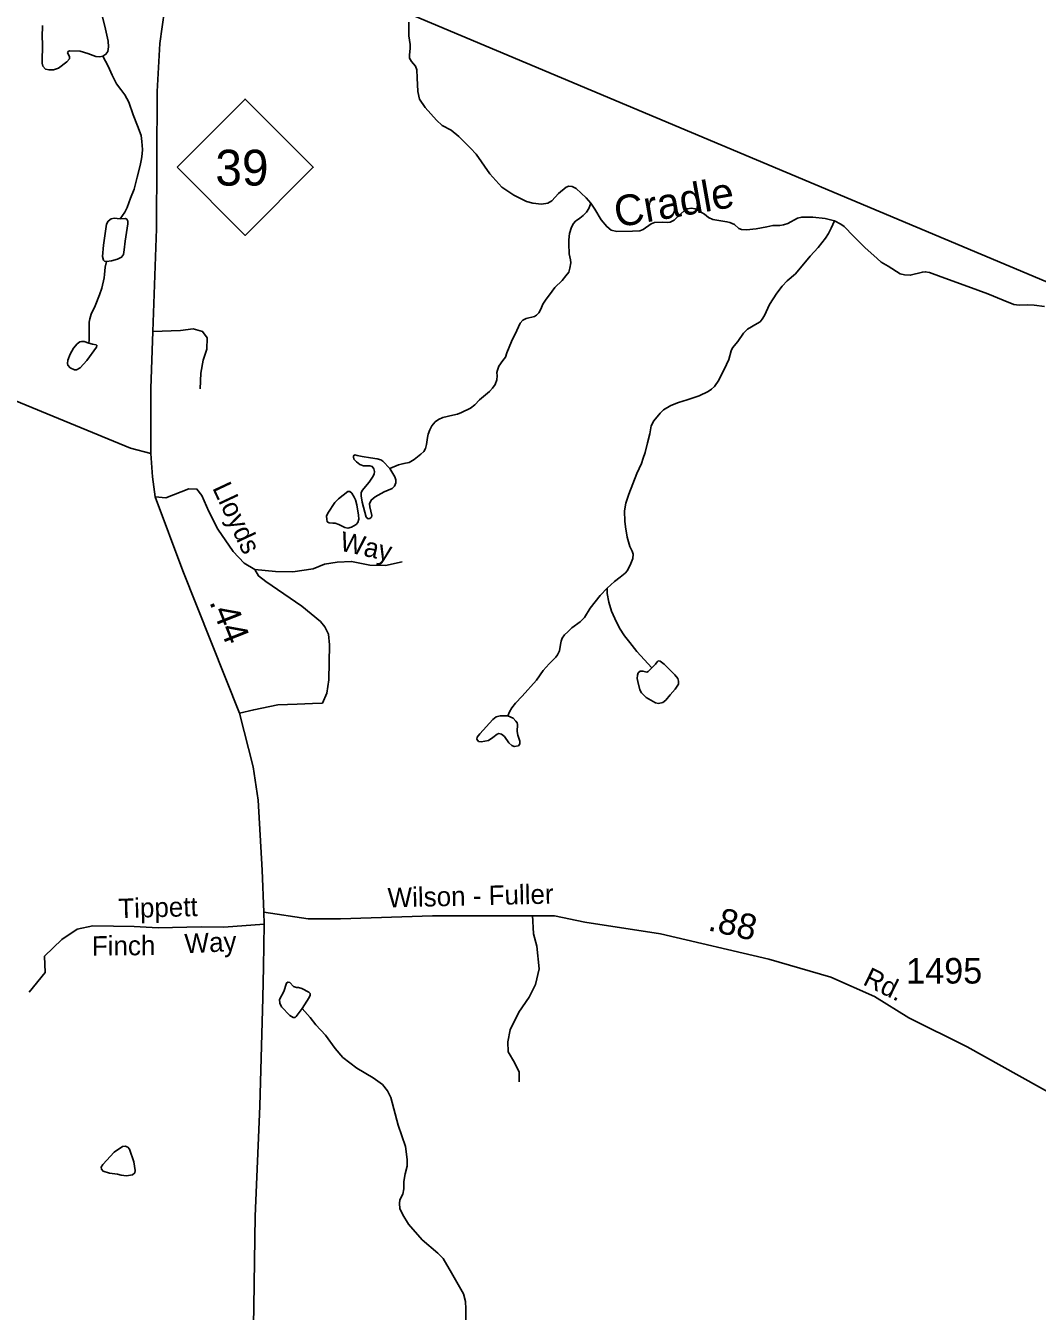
# Model space of a CAD drawing. Extents: x 2126262 to 2293712, y 749403 to 919119.
# Drawn here: x 2206540 to 2211487, y 889580 to 895865 of the extents above; entities that cross this region are included whole.
import ezdxf

# ---------------------------------------------------------------- set-up
doc = ezdxf.new("R2010")
doc.units = 0
for name, color, linetype in [('Exist Hydrographic Creek Single Shore', 7, 'Continuous'), ('Exist Hydrographic Creek Single Shore Label', 7, 'Continuous'), ('Exist Hydrographic Misc Water Feature', 7, 'Continuous'), ('Exist Road Non-System Type 51', 7, 'Continuous'), ('Exist Road Non-System Type 51 Label', 7, 'Continuous'), ('Exist Road Primary NC Attributed', 7, 'Continuous'), ('Exist Road Primary NC Service Mileage Hundredths English Label', 7, 'Continuous'), ('Exist Road Primary NC Shield CELL', 7, 'Continuous'), ('Exist Road Primary NC Shield Number Label', 7, 'Continuous'), ('Exist Road Secondary Mileage Hundredths English Label', 7, 'Continuous'), ('Exist Road Secondary Type 51 Attributed', 7, 'Continuous'), ('Exist Road Secondary Type 51 Label', 7, 'Continuous'), ('Exist Road Secondary Type 51 Number Label', 7, 'Continuous'), ('Exist Utilities Electrical Transmission Line', 7, 'Continuous')]:
    doc.layers.add(name, color=color, linetype=linetype)

msp = doc.modelspace()

# ---------------------------------------------------------------- linework, layer by layer
at = {"layer": 'Exist Hydrographic Creek Single Shore'}
for points in [[(2209303.3, 894996.8), (2209281.2, 895022.5), (2209232, 895069), (2209213, 895078.8), (2209196.1, 895079.5), (2209184.1, 895074.6), (2209146.4, 895044.3), (2209113.3, 895008.4), (2209094.3, 894997.9), (2209062.7, 894992.9), (2209019.8, 894996.5), (2208989.5, 895005.6), (2208928.3, 895036.6), (2208869.2, 895076), (2208809.6, 895140.4), (2208743.5, 895236.1), (2208715.4, 895265.4), (2208658.4, 895323.1), (2208621.1, 895353.4), (2208576.7, 895377.3), (2208549.3, 895402.7), (2208493.3, 895465.1), (2208465.9, 895505.3), (2208458.1, 895543.3), (2208454.6, 895609.5), (2208453.9, 895648.9), (2208446.2, 895667.2), (2208426.5, 895689.7), (2208417.3, 895706.1), (2208416.6, 895723), (2208420.1, 895753.2), (2208420.1, 895772.2), (2208413.8, 895814.5), (2208413.8, 895882.8)], [(2210496.5, 894910.1), (2210449.5, 894922.4), (2210389.6, 894928.7), (2210335.5, 894929.5), (2210315.1, 894923.8), (2210267.2, 894897.8), (2210246.8, 894891.4), (2210228.5, 894888.6), (2210193.8, 894887.2), (2210165, 894881.6), (2210112.2, 894871), (2210065.8, 894867.5), (2210041.4, 894868.9), (2210027.4, 894873.1), (2210006.2, 894892.1), (2209984.4, 894903.4), (2209969.7, 894906.2), (2209900.7, 894917.5), (2209879.6, 894926.6), (2209859.9, 894943.5), (2209814.9, 894968.9), (2209795.9, 894973.1), (2209774.7, 894969.6), (2209761.4, 894961.8), (2209743.1, 894942.8), (2209711.4, 894913.3), (2209691.7, 894904.1), (2209679.1, 894902.7), (2209653.7, 894904.8), (2209616.1, 894903.4), (2209599.3, 894895.7), (2209560.6, 894868.9), (2209543, 894862.6), (2209508.5, 894859.8), (2209431.8, 894858.3), (2209402.9, 894865.4), (2209382.1, 894882.7), (2209355.4, 894915.1), (2209323.7, 894967.2), (2209303.3, 894996.8)], [(2211523.2, 894491.3), (2211472.3, 894498.7), (2211437.8, 894500.8), (2211399.1, 894498), (2211373, 894501.5), (2211320.3, 894523.3), (2211245.7, 894554.3), (2211147.2, 894590.2), (2211017.7, 894636.7), (2210959.8, 894658.5), (2210939.4, 894662), (2210925.3, 894660.6), (2210866.2, 894645.1), (2210838.1, 894646.5), (2210816.3, 894652.2), (2210758.6, 894688.8), (2210723.4, 894708.5), (2210703.7, 894726.1), (2210643.9, 894780.3), (2210589.3, 894836.1), (2210543.6, 894882.6), (2210527.4, 894893.9), (2210496.5, 894910.1)], [(2208693.1, 889498.5), (2208692.1, 889592), (2208691.1, 889628.4), (2208681.3, 889664.8), (2208623.3, 889768), (2208582, 889837.2), (2208555.5, 889863.7), (2208479.8, 889929.6), (2208413, 890006.3), (2208384.4, 890050.6), (2208369.7, 890082.1), (2208367.7, 890106.7), (2208370.7, 890125.4), (2208385.4, 890152.9), (2208389.4, 890178.5), (2208390.3, 890213.9), (2208396.2, 890252.5), (2208406.1, 890288.9), (2208405.1, 890322.4), (2208397.2, 890385.3), (2208362.1, 890489.6), (2208325.8, 890624.9), (2208309.1, 890657.4), (2208284.5, 890687.8), (2208240.3, 890721.3), (2208159.6, 890768.5), (2208091.8, 890820.6), (2208053, 890864.4), (2208005.8, 890929.3), (2207958.6, 890979.5), (2207931.1, 891015.8), (2207892.8, 891060.1)]]:
    msp.add_lwpolyline(points, dxfattribs=at)
at = {"layer": 'Exist Hydrographic Misc Water Feature'}
for points in [[(2206917.5, 895715.1), (2206932.3, 895724.9), (2206942.1, 895739), (2206945, 895762.2), (2206943.5, 895789), (2206928.1, 895862.2), (2206902, 895964.3), (2206892.2, 895995.3), (2206886.6, 896001.6), (2206876, 896005.8), (2206848.6, 896006.5), (2206759.2, 896001.2)], [(2206622.7, 895865.7), (2206620.6, 895808), (2206622, 895777), (2206621.3, 895681.3), (2206624.1, 895667.2), (2206637.5, 895652.4), (2206654.4, 895648.2), (2206676.9, 895648.9), (2206700.8, 895657.3), (2206741.6, 895688.3), (2206754.3, 895703.1), (2206754.3, 895713.7), (2206745.1, 895731.3), (2206747.2, 895739), (2206754.3, 895741.8), (2206806.3, 895739.7), (2206844.3, 895729.1), (2206883.7, 895714.4), (2206903.4, 895713), (2206917.5, 895715.1)], [(2206917.5, 895715.1), (2206944, 895667.6), (2206963, 895622.6), (2206984.1, 895580.3), (2207006, 895552.2), (2207025.7, 895526.1), (2207045.4, 895490.9), (2207065.1, 895429.7), (2207086.9, 895375.8), (2207105.2, 895328.6), (2207108.7, 895298.3), (2207110.8, 895260.3), (2207110.1, 895237.8), (2207107.3, 895213.9), (2207099.5, 895181.2), (2207085.5, 895123.5), (2207071.4, 895066.4), (2207053.1, 895022.1), (2207036.2, 894975.2), (2207025, 894953.4), (2207003.1, 894921)], [(2209303.3, 894996.8), (2209293.5, 894971.4), (2209282.2, 894953.1), (2209266, 894936.2), (2209250.5, 894924.2), (2209229.4, 894908.8), (2209219.6, 894898.2), (2209209.7, 894879.9), (2209199.9, 894849.6), (2209197.1, 894817.7), (2209197.1, 894798.6), (2209197.8, 894749.4), (2209204.1, 894720.5), (2209205.5, 894705), (2209202, 894679.7), (2209195.7, 894659.2), (2209182.3, 894641.6), (2209164, 894619.8), (2209128.1, 894584.6), (2209115.1, 894567.4), (2209082, 894523.1), (2209070.1, 894504.1), (2209059.5, 894479.4), (2209049.7, 894460.4), (2209038.4, 894449.2), (2209027.8, 894443.5), (2208988.4, 894433.7), (2208971.6, 894425.2), (2208958.9, 894411.1), (2208942, 894375.2), (2208916.7, 894321), (2208892.7, 894265.9), (2208886.4, 894244.8), (2208874.5, 894227.2), (2208854.7, 894199.7), (2208847, 894180.7), (2208844.9, 894168.7), (2208845.6, 894153.3), (2208844.5, 894134.3), (2208836.7, 894110.3), (2208822.7, 894092.7), (2208807.9, 894077.2), (2208759.3, 894035.3), (2208737.5, 894011.4), (2208715.7, 893994.5), (2208672.1, 893973.4), (2208652.4, 893964.9), (2208629.2, 893960), (2208580.6, 893948.7), (2208559.5, 893938.9), (2208543.3, 893927.6), (2208526.4, 893908.6), (2208515.9, 893888.9), (2208508.8, 893868.5), (2208504.6, 893850.9), (2208501.1, 893817.8), (2208495.8, 893797.7), (2208488.1, 893783.6), (2208472.6, 893769.6), (2208440.2, 893744.2), (2208414.9, 893730.1), (2208389.6, 893723.8), (2208362.8, 893717.5), (2208321.3, 893700.6)], [(2206934.9, 894712.8), (2206925.7, 894714.2), (2206920.1, 894719.1), (2206915.9, 894736), (2206920.1, 894792.4), (2206935.6, 894895.2), (2206943.3, 894908.5), (2206958.1, 894919.8), (2206972.9, 894923.3), (2207003.1, 894921)], [(2207003.1, 894921), (2207029.2, 894921.9), (2207035.5, 894918.4), (2207040.4, 894909.9), (2207040.4, 894896.6), (2207026.4, 894810.7), (2207022.1, 894769.1), (2207017.9, 894745.9), (2207009.5, 894733.2), (2206989.1, 894724.1), (2206959.5, 894715.6), (2206934.9, 894712.8)], [(2210496.5, 894910.1), (2210479.6, 894875.6), (2210466.9, 894848.8), (2210451.4, 894826.3), (2210415.5, 894780.5), (2210376.1, 894738.3), (2210305.1, 894652.2), (2210265, 894617.7), (2210239.2, 894591.6), (2210213.2, 894557.8), (2210178, 894501.5), (2210152.7, 894448.7), (2210142.1, 894429.7), (2210131.6, 894417.5), (2210118.2, 894408.3), (2210071, 894380.8), (2210051.3, 894361.8), (2210022.5, 894321), (2209997.2, 894290.7), (2209990.1, 894275.9), (2209978.2, 894232.3), (2209967.3, 894208), (2209930, 894132), (2209908.9, 894100.3), (2209894.8, 894087.6), (2209877.2, 894077.1), (2209834.3, 894054.5), (2209775.2, 894036.2), (2209732.9, 894022.8), (2209695.7, 894007.4), (2209659.8, 893986.9), (2209643.6, 893970), (2209611.6, 893933.2), (2209599.6, 893907.9), (2209591.9, 893869.9), (2209580.6, 893825.5), (2209570.1, 893779), (2209559.5, 893750.9), (2209551.1, 893724.1), (2209529.2, 893675.1), (2209510.2, 893625.1), (2209489.8, 893574.5), (2209475.8, 893530.8), (2209472.2, 893512.5), (2209469.4, 893492.1), (2209470.8, 893442), (2209473.7, 893414.5), (2209481.4, 893364.5), (2209494.1, 893319.5), (2209506.7, 893296.2), (2209510.9, 893280.7), (2209509.5, 893259.6), (2209500.4, 893235.7), (2209483.5, 893201.2), (2209472.2, 893188.5), (2209448.3, 893169.1), (2209420.2, 893148), (2209384.3, 893114.9)], [(2206934.9, 894712.8), (2206929.3, 894683.9), (2206926.5, 894648), (2206924.3, 894632.5), (2206913.1, 894581.7), (2206901.1, 894548.6), (2206880.7, 894495.8), (2206860.3, 894454.3), (2206854, 894432.5), (2206851.2, 894415.6), (2206850.5, 894394.4), (2206851.2, 894367.7), (2206851.2, 894340.2), (2206850.5, 894329), (2206849.1, 894312.1)], [(2209384.3, 893114.9), (2209349.8, 893079.7), (2209300.6, 893017.7), (2209272.4, 892971.9), (2209252, 892950.1), (2209211.9, 892920.5), (2209190.8, 892902.2), (2209174.6, 892887.5), (2209164.3, 892871.1), (2209158.7, 892855.6), (2209155.9, 892840.1), (2209151, 892809.1), (2209141.1, 892788.7), (2209132.7, 892778.1), (2209100.3, 892745), (2209070.8, 892711.9), (2209039.1, 892665.5), (2208968.7, 892586.6), (2208935.7, 892553.2), (2208918.1, 892530), (2208906.1, 892510.9), (2208897.7, 892490.5)], [(2209384.3, 893114.9), (2209384.3, 893088.9), (2209391.3, 893046.6), (2209404.7, 893002.3), (2209421.6, 892966.4), (2209444.1, 892918.8), (2209468, 892882.2), (2209494.8, 892849.1), (2209529.2, 892804.7), (2209602.4, 892725.9)]]:
    msp.add_lwpolyline(points, dxfattribs=at)
for points in [[(2206849.1, 894312.1), (2206825.8, 894320.2), (2206814.6, 894321.6), (2206804.7, 894319.5), (2206791.4, 894308.9), (2206774.5, 894288.5), (2206757.6, 894259.6), (2206746.3, 894229.3), (2206744.2, 894213.2), (2206746.3, 894205.4), (2206758.3, 894192), (2206778.7, 894182.2), (2206788.5, 894182.9), (2206807.5, 894192.7), (2206839.2, 894227.9), (2206887, 894293.4), (2206888.5, 894301.9), (2206884.2, 894305.4), (2206866.6, 894307.5)], [(2208321.3, 893700.6), (2208286.3, 893736.1), (2208276.4, 893741.7), (2208258.8, 893748), (2208227.2, 893751.5), (2208186.4, 893757.9), (2208161.7, 893764.2), (2208149.8, 893766.3), (2208144.2, 893762.1), (2208144.2, 893757.2), (2208145.6, 893745.2), (2208157.5, 893732.5), (2208173.7, 893719.2), (2208192.7, 893713.5), (2208223.7, 893713.5), (2208234.9, 893709.3), (2208242.7, 893698.7), (2208245.5, 893685.4), (2208244.1, 893672.7), (2208236.3, 893657.9), (2208220.8, 893634), (2208185, 893593.1), (2208180.7, 893580.5), (2208180.7, 893566.4), (2208185.7, 893535.4), (2208206.1, 893462.2), (2208214.5, 893454.4), (2208223, 893455.1), (2208230.7, 893462.2), (2208232.8, 893469.9), (2208223, 893512.9), (2208222.3, 893527), (2208229.3, 893545.3), (2208249, 893562.2), (2208294, 893586.1), (2208332.7, 893602.3), (2208344, 893614.3), (2208351, 893630.4), (2208351, 893645.2), (2208345.4, 893660)], [(2208158.9, 893522.7), (2208167.4, 893471.3), (2208169.5, 893451.6), (2208165.3, 893436.8), (2208156.8, 893427), (2208134.3, 893412.9), (2208116, 893408.7), (2208101.2, 893410.8), (2208071, 893427), (2208054.1, 893432.6), (2208042.1, 893433.3), (2208023.8, 893434), (2208015.4, 893439.7), (2208012.6, 893452.3), (2208011.9, 893467.8), (2208017.5, 893481.9), (2208052.7, 893534), (2208070.3, 893552.3), (2208116, 893586.8), (2208125.9, 893587.5), (2208135, 893579.8), (2208147, 893560), (2208152.6, 893547.4)], [(2209602.4, 892725.9), (2209584.1, 892707.2), (2209577.8, 892705.1), (2209558.8, 892710), (2209544.7, 892710), (2209535.6, 892700.9), (2209532.1, 892690.3), (2209531.4, 892673.4), (2209534.2, 892658.6), (2209544, 892618.5), (2209552.5, 892603), (2209574.3, 892581.2), (2209620, 892553.7), (2209634.8, 892551.6), (2209655.9, 892556.6), (2209670.7, 892567.8), (2209691.8, 892593.2), (2209716.4, 892620.6), (2209733.3, 892645.3), (2209733.3, 892660.1), (2209729.1, 892673.4), (2209714.3, 892691), (2209662.2, 892743.8), (2209643.2, 892757.9), (2209634.1, 892759.3), (2209628.5, 892754.4), (2209620.7, 892743.8)], [(2208897.7, 892490.5), (2208924, 892478.7), (2208937.4, 892465.3), (2208943, 892456.2), (2208945.1, 892447.7), (2208943, 892413.9), (2208946.5, 892396.3), (2208957.1, 892366.8), (2208956.3, 892354.1), (2208950, 892344.2), (2208929.6, 892340.7), (2208917.6, 892345.6), (2208902.9, 892358.3), (2208881.8, 892390), (2208867, 892402), (2208853.6, 892404.1), (2208845.2, 892401.3), (2208824.1, 892385.1), (2208803.7, 892371), (2208767.1, 892363.9), (2208755.1, 892366.1), (2208746.7, 892377.3), (2208748.8, 892386.5), (2208761.4, 892402.7), (2208824.1, 892473.1), (2208840.3, 892486.4), (2208860, 892490.7), (2208874.7, 892491.4)], [(2207892.8, 891060.1), (2207863.3, 891020.8), (2207857.4, 891016.8), (2207847.6, 891016.8), (2207831.8, 891025.7), (2207791.5, 891068), (2207782.7, 891085.7), (2207781.7, 891103.4), (2207802.3, 891143.7), (2207816.1, 891184), (2207823, 891188.9), (2207831.8, 891187), (2207850.5, 891167.3), (2207864.3, 891163.4), (2207874.1, 891163.4), (2207890.8, 891157.5), (2207925.2, 891139.8), (2207931.1, 891133.9), (2207932.1, 891126), (2207926.2, 891114.2)], [(2206988.5, 890250.3), (2206950, 890255.3), (2206919, 890264.5), (2206910.7, 890274.6), (2206909, 890284.6), (2206917.4, 890298), (2206972.6, 890357.5), (2207014.4, 890385.9), (2207027, 890387.6), (2207039.6, 890382.6), (2207047.9, 890372.6), (2207069.7, 890309.7), (2207076.4, 890267.9), (2207073.9, 890256.2), (2207062.2, 890246.9), (2207033.7, 890242.8), (2207007.8, 890245.3)]]:
    msp.add_lwpolyline(points, close=True, dxfattribs=at)
at = {"layer": 'Exist Road Non-System Type 51'}
for points in [[(2207161.6, 894369.7), (2207297.2, 894374), (2207359.4, 894382.3), (2207405, 894369.9), (2207427.1, 894339.4), (2207425.7, 894284.1), (2207407.7, 894230.2), (2207396.7, 894165.5), (2207393.9, 894089.4)], [(2207174.1, 893561.9), (2207225.4, 893556.2), (2207300, 893585.2), (2207338.7, 893600.4), (2207377.4, 893599.1), (2207402.2, 893567.3), (2207435.4, 893489.8), (2207479.6, 893402.7), (2207554.2, 893294.8), (2207609.2, 893237.3), (2207660.3, 893206.9)], [(2207660.3, 893206.9), (2207679.1, 893175.3), (2207715.1, 893147.7), (2207890.5, 893027.4), (2207981.7, 892952.7), (2208003.8, 892926.4), (2208021.8, 892890.5), (2208025.9, 892837.9), (2208023.1, 892667.5), (2208013.5, 892601.1), (2207991.4, 892552.7), (2207943, 892551.3), (2207868.4, 892547.2), (2207773.1, 892544.4), (2207655.6, 892520.9), (2207585.5, 892503.2)], [(2207660.3, 893206.9), (2207762.5, 893197.2), (2207846.8, 893194.4), (2207946.3, 893209.6), (2208001.5, 893231.8), (2208063.7, 893242.8), (2208133.7, 893245.8), (2208223.5, 893227.9), (2208299.5, 893226.5), (2208381, 893243.1)], [(2209018.4, 891515.8), (2209023.3, 891425.2), (2209039.9, 891364.4), (2209051, 891253.8), (2209033, 891177.7), (2209002.6, 891115.5), (2208951.6, 891041.5), (2208910.2, 890955.8), (2208897.7, 890897), (2208900.5, 890848.6), (2208930.9, 890796.1), (2208954.4, 890749.1), (2208954.4, 890702)], [(2207706.8, 891472.7), (2207509.2, 891457.5), (2207398.7, 891458.9), (2207188.6, 891454.8), (2207071.2, 891460.3), (2206868.8, 891464.6), (2206792.8, 891448), (2206716.8, 891396.8), (2206632.5, 891316.6), (2206635.3, 891236.4), (2206557.9, 891139.6)]]:
    msp.add_lwpolyline(points, dxfattribs=at)
at = {"layer": 'Exist Road Primary NC Attributed'}
for points in [[(2207151.9, 893773.2), (2207151.9, 894090.4), (2207161.6, 894369.7), (2207179.5, 894871.3), (2207183.6, 895543.3), (2207196.1, 895778.4), (2207219.6, 895940.2), (2207237.6, 896041.7), (2207342.4, 896528.8), (2207378.3, 896766.1), (2207386.6, 896956.9), (2207377, 897211.8), (2207357.6, 897404), (2207328.6, 897538.1), (2207221.1, 897833), (2206876, 898705.1), (2206679.9, 899178.5), (2206533.6, 899566.2), (2206467.3, 899730.7), (2206334.8, 899995.5), (2206207.7, 900242.3), (2206143.6, 900372.6)], [(2207705.5, 891530.3), (2207697.2, 891736.6), (2207677.9, 892078.2), (2207653.3, 892242), (2207585.5, 892503.2), (2207309.5, 893199.6), (2207174.1, 893561.9), (2207160.5, 893659.4), (2207151.9, 893773.2)], [(2207801, 884595.2), (2207805.6, 884982.4), (2207783.3, 885275.4), (2207736, 885617.4), (2207691.4, 886069.7), (2207666.3, 886696.1), (2207652.5, 887322.8), (2207644.1, 888060.3), (2207641.3, 888520.9), (2207646.8, 889074.3), (2207656.6, 889603.3), (2207662.2, 890044.6), (2207685.9, 890582.4), (2207699.8, 891111.5), (2207704, 891263.6), (2207706.8, 891472.7), (2207705.5, 891530.3)]]:
    msp.add_lwpolyline(points, dxfattribs=at)
at = {"layer": 'Exist Road Primary NC Shield CELL'}
msp.add_lwpolyline([(2207280.6, 895172.9), (2207613.5, 895505.9), (2207946.5, 895172.9), (2207613.5, 894839.9)], close=True, dxfattribs=at)
at = {"layer": 'Exist Road Secondary Type 51 Attributed'}
for points in [[(2202632.9, 897354.5), (2202797.3, 897147.1), (2202958.6, 896976.3), (2203248.8, 896713.6), (2203487.2, 896490.3), (2203798.9, 896214.5), (2203930.2, 896074.8), (2204167.6, 895801.7), (2204607.9, 895272.9), (2205009.4, 894776.4), (2205146, 894622), (2205215.1, 894563.9), (2205271.8, 894532.1), (2207053.4, 893799.1), (2207151.9, 893773.2)], [(2207705.5, 891530.3), (2207922.1, 891498.8), (2208079.6, 891498.8), (2208530, 891512.6), (2209126.1, 891513), (2209275.4, 891482.6), (2209644.7, 891425), (2210175.3, 891300.5), (2210478, 891212.8), (2210690.8, 891118.8), (2210859.4, 891013.7), (2211144, 890872.7), (2211667.8, 890580.3), (2211886.1, 890453.1), (2212087.8, 890369.7)]]:
    msp.add_lwpolyline(points, dxfattribs=at)
at = {"layer": 'Exist Utilities Electrical Transmission Line'}
msp.add_lwpolyline([(2194922.5, 904902.8), (2198142.6, 902139.9), (2207888.8, 896145.4), (2214676.9, 893291.6), (2221320.2, 890509.7), (2221397.4, 890481.3)], dxfattribs=at)

# ---------------------------------------------------------------- texts
at = {"layer": 'Exist Hydrographic Creek Single Shore Label'}
msp.add_text('Cradle', height=150, rotation=10.007, dxfattribs=at).set_placement((2209432, 894877.7))
at = {"layer": 'Exist Road Non-System Type 51 Label'}
for s, rotation, p in [('Lloyds', 295.12686, (2207451.4, 893605.2)), ('Way', 347.35531, (2208071.2, 893300.3)), ('Tippett', 1.52578, (2206994.3, 891501.6)), ('Finch', 0.50881, (2206864.1, 891318.4)), ('Way', 2.68164, (2207319.3, 891329.7))]:
    msp.add_text(s, height=95, rotation=rotation, dxfattribs=at).set_placement(p)
at = {"layer": 'Exist Road Primary NC Service Mileage Hundredths English Label'}
msp.add_text('.44', height=125, rotation=291.62129, dxfattribs=at).set_placement((2207436.8, 893048.2))
at = {"layer": 'Exist Road Primary NC Shield Number Label'}
msp.add_text('39', height=175, dxfattribs=at).set_placement((2207467.7, 895083.2))
at = {"layer": 'Exist Road Secondary Mileage Hundredths English Label'}
msp.add_text('.88', height=125, rotation=346.93238, dxfattribs=at).set_placement((2209872.4, 891443.2))
at = {"layer": 'Exist Road Secondary Type 51 Label'}
for s, rotation, p in [('Wilson - Fuller', 1.34754, (2208311.3, 891554.1)), ('Rd.', 333.89766, (2210629.8, 891179.4))]:
    msp.add_text(s, height=95, rotation=rotation, dxfattribs=at).set_placement(p)
at = {"layer": 'Exist Road Secondary Type 51 Number Label'}
msp.add_text('1495', height=125, dxfattribs=at).set_placement((2210846.3, 891182.1))

doc.saveas('drawing.dxf')
